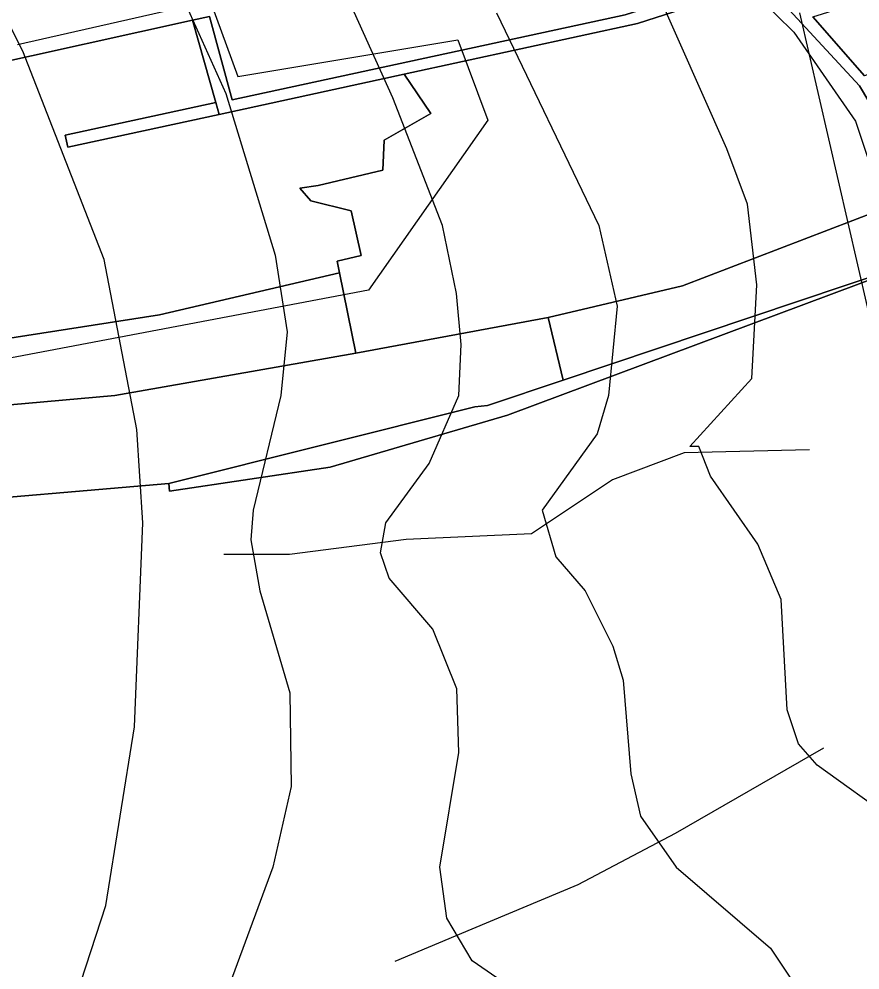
# Model space of a CAD drawing. Extents: x -510989 to -501240, y -1184665 to -1176098.
# Drawn here: x -510144.5 to -509946.5, y -1179139.2 to -1178915.4 of the extents above; entities that cross this region are included whole.
import ezdxf

# ---------------------------------------------------------------- set-up
doc = ezdxf.new("R2010")
doc.units = 0
for name, color, linetype in [('lesni_pozemek', 7, 'Continuous'), ('orna_puda', 7, 'Continuous'), ('ostatni_plocha_x_neplodna_puda', 7, 'Continuous'), ('ostatni_plocha_x_ostatni_komunikace', 7, 'Continuous'), ('STAV_systematicke_odvodneni', 7, 'Continuous'), ('STAV_vyrazne_udolnice', 7, 'Continuous'), ('trvaly_travni_porost', 7, 'Continuous'), ('vrstevnice_01', 7, 'Continuous'), ('vrstevnice_02', 7, 'Continuous'), ('zahrada', 7, 'Continuous')]:
    doc.layers.add(name, color=color, linetype=linetype)

msp = doc.modelspace()

# ---------------------------------------------------------------- linework, layer by layer
at = {"layer": 'lesni_pozemek'}
msp.add_lwpolyline([(-510153.99, -1178926.88), (-510103.65, -1178915.7), (-510098.16, -1178935.07), (-510133.62, -1178942.78), (-510133, -1178945.62), (-510097.36, -1178937.87), (-510053.82, -1178928.4), (-510047.51, -1178937.68), (-510058.53, -1178943.95), (-510058.86, -1178950.98), (-510074.05, -1178954.59), (-510078.39, -1178955.24), (-510075.79, -1178958.18), (-510066.27, -1178960.59), (-510063.9, -1178971.11), (-510069.61, -1178972.44), (-510069.04, -1178975.19), (-510111.43, -1178985.02), (-510166.83, -1178993.63)], dxfattribs=at)
at = {"layer": 'orna_puda'}
msp.add_lwpolyline([(-510145.7, -1178746.86), (-510110.66, -1178742.05), (-510105.07, -1178761.42), (-510096.15, -1178780.37), (-510081.49, -1178802.85), (-510070.91, -1178823.71), (-510068.99, -1178826.83), (-510072.79, -1178827.37), (-510056.44, -1178848.65), (-510043.69, -1178858.39), (-510041.05, -1178860.41), (-509985.52, -1178896.26), (-509980.32, -1178894.53), (-509977.78, -1178899.32), (-509971.1, -1178904.69), (-510001.79, -1178914.46), (-510094.26, -1178934.47), (-510099.62, -1178914.81), (-510103.65, -1178915.7), (-510153.99, -1178926.88)], dxfattribs=at)
for points in [[(-509998.93, -1178916.46), (-509969.07, -1178906.88), (-509946.63, -1178931.13), (-509942.52, -1178938.13), (-509936.79, -1178958.45), (-509988.35, -1178978.21), (-510019.96, -1178985.63), (-510065.18, -1178994.04), (-510069.04, -1178975.19), (-510069.61, -1178972.44), (-510063.9, -1178971.11), (-510066.27, -1178960.59), (-510075.79, -1178958.18), (-510078.39, -1178955.24), (-510074.05, -1178954.59), (-510058.86, -1178950.98), (-510058.53, -1178943.95), (-510047.51, -1178937.68), (-510053.82, -1178928.4)], [(-510111.43, -1178985.02), (-510069.04, -1178975.19), (-510065.18, -1178994.04), (-510121.92, -1179004.03), (-510175.61, -1179008.78), (-510213.93, -1179011.69), (-510256.19, -1179013.55), (-510256.55, -1179002.25), (-510219.48, -1178996.35), (-510166.83, -1178993.63)], [(-510065.18, -1178994.04), (-510019.96, -1178985.63), (-510016.4, -1179000.41), (-510034.21, -1179006.39), (-510037.15, -1179006.7), (-510109.19, -1179024.7), (-510167.87, -1179029.73), (-510192.45, -1179031.68), (-510222.9, -1179030.42), (-510254.34, -1179029.28), (-510262.8, -1179028.97), (-510269.01, -1179028.74), (-510269.95, -1179013.47), (-510263.58, -1179013.51), (-510256.19, -1179013.55), (-510213.93, -1179011.69), (-510175.61, -1179008.78), (-510121.92, -1179004.03)]]:
    msp.add_lwpolyline(points, close=True, dxfattribs=at)
at = {"layer": 'ostatni_plocha_x_neplodna_puda'}
for points in [[(-510098.16, -1178935.07), (-510097.36, -1178937.87), (-510133, -1178945.62), (-510133.62, -1178942.78)], [(-510016.4, -1179000.41), (-509927.85, -1178970.7), (-510029.46, -1179008.65), (-510071.2, -1179020.86), (-510109.02, -1179026.52), (-510109.19, -1179024.7), (-510037.15, -1179006.7), (-510034.21, -1179006.39)]]:
    msp.add_lwpolyline(points, close=True, dxfattribs=at)
at = {"layer": 'ostatni_plocha_x_ostatni_komunikace'}
msp.add_lwpolyline([(-509969.07, -1178906.88), (-509998.93, -1178916.46), (-510053.82, -1178928.4), (-510097.36, -1178937.87), (-510098.16, -1178935.07), (-510103.65, -1178915.7), (-510099.62, -1178914.81), (-510094.26, -1178934.47), (-510001.79, -1178914.46), (-509971.1, -1178904.69)], close=True, dxfattribs=at)
for points in [[(-509942.52, -1178938.13), (-509946.63, -1178931.13), (-509969.07, -1178906.88)], [(-509957.61, -1178914.96), (-509945.49, -1178928.82)]]:
    msp.add_lwpolyline(points, dxfattribs=at)
at = {"layer": 'STAV_systematicke_odvodneni'}
for p, q in [((-509977.51, -1178903.39), (-509962.09, -1178918.51)), ((-510144.78, -1178921.44), (-510099.45, -1178911.18)), ((-510099.45, -1178911.18), (-510092.97, -1178929)), ((-509962.09, -1178918.51), (-509947.59, -1178939.49)), ((-510092.97, -1178929), (-510041.17, -1178920.36)), ((-510041.17, -1178920.36), (-510034.15, -1178939.25)), ((-510034.15, -1178939.25), (-510062.21, -1178979.21)), ((-509947.59, -1178939.49), (-509940.5, -1178960.77)), ((-510062.21, -1178979.21), (-510170.14, -1178999.72))]:
    msp.add_line(p, q, dxfattribs=at)
at = {"layer": 'STAV_vyrazne_udolnice'}
for points in [[(-509958.4, -1179016.83), (-509987.94, -1179017.53), (-510004.82, -1179023.86), (-510023.81, -1179036.52), (-510053.35, -1179037.92), (-510080.78, -1179041.44), (-510096.25, -1179041.44)], [(-509955.1, -1179086.98), (-509990.07, -1179107.07), (-510012.98, -1179119.12), (-510037.9, -1179129.57), (-510055.98, -1179137.2)]]:
    msp.add_lwpolyline(points, dxfattribs=at)
at = {"layer": 'trvaly_travni_porost'}
msp.add_lwpolyline([(-509927.85, -1178970.7), (-510016.4, -1179000.41), (-510019.96, -1178985.63), (-509988.35, -1178978.21), (-509936.79, -1178958.45)], close=True, dxfattribs=at)
msp.add_lwpolyline([(-510167.87, -1179029.73), (-510109.19, -1179024.7), (-510109.02, -1179026.52), (-510071.2, -1179020.86), (-510029.46, -1179008.65), (-509927.85, -1178970.7), (-509917.46, -1178984.92), (-509903.17, -1179002.26), (-509870.94, -1179014.78), (-509855.48, -1179025.9), (-509837.62, -1179037.72), (-509822.01, -1179053.74), (-509808.93, -1179070.27), (-509783.93, -1179094.34), (-509793.03, -1179097.62), (-509845.35, -1179116.51), (-509865.57, -1179123.81), (-509862.49, -1179129.46), (-509853.5, -1179149.34)], dxfattribs=at)
at = {"layer": 'vrstevnice_01'}
for points in [[(-510140.31, -1179174), (-510124, -1179124), (-510117.31, -1179082), (-510115.31, -1179034), (-510116.69, -1179012), (-510124.41, -1178972), (-510143.59, -1178923), (-510164.69, -1178881), (-510169.41, -1178867), (-510173.69, -1178839), (-510173.91, -1178822), (-510171.81, -1178796), (-510166.81, -1178763), (-510165.31, -1178741), (-510164.91, -1178709), (-510174.31, -1178646), (-510173.59, -1178625)], [(-510032, -1179141), (-510037.81, -1179137), (-510043.81, -1179127), (-510045.41, -1179115), (-510040.91, -1179088), (-510041.41, -1179073), (-510047.09, -1179059), (-510057.31, -1179047), (-510059.41, -1179041), (-510058.09, -1179034), (-510047.91, -1179020), (-510040.91, -1179004), (-510040.41, -1178992), (-510041.5, -1178980), (-510044.81, -1178964), (-510056.5, -1178934), (-510090.31, -1178859)], [(-509932.27, -1179111.56), (-509938.5, -1179104), (-509956.59, -1179091), (-509961, -1179086), (-509963.69, -1179078), (-509965.09, -1179052), (-509970.59, -1179039), (-509981.69, -1179023), (-509984.5, -1179016), (-509986.59, -1179016), (-509972, -1179000), (-509970.81, -1178978), (-509973, -1178959), (-509977.91, -1178946), (-510000.5, -1178895)]]:
    msp.add_lwpolyline(points, dxfattribs=at)
at = {"layer": 'vrstevnice_02'}
for points in [[(-510119.09, -1178504), (-510114.19, -1178563), (-510116.19, -1178587), (-510122.41, -1178608), (-510137, -1178639), (-510139.81, -1178650), (-510139.69, -1178670), (-510135.5, -1178720), (-510134.81, -1178744), (-510138.19, -1178816), (-510134.59, -1178839), (-510125.41, -1178867), (-510095.81, -1178933), (-510084.19, -1178971), (-510081.31, -1178989), (-510082.81, -1179004), (-510089.31, -1179031), (-510089.91, -1179038), (-510087.81, -1179050), (-510080.69, -1179074), (-510080.41, -1179096), (-510084.69, -1179115), (-510105, -1179170)], [(-510032.09, -1178914), (-510008, -1178964), (-510003.69, -1178983), (-510005.69, -1179004), (-510008.41, -1179013), (-510021.31, -1179031), (-510018.09, -1179042), (-510011.19, -1179050), (-510004.69, -1179063), (-510002.31, -1179071), (-510000.5, -1179093), (-509998.19, -1179103), (-509989.81, -1179115), (-509967.59, -1179134), (-509955, -1179153)], [(-509861.09, -1179148), (-509869.59, -1179130), (-509882.09, -1179112), (-509912.19, -1179079), (-509923.09, -1179060), (-509934.5, -1179023), (-509941.09, -1178994), (-509942.5, -1178993), (-509960.69, -1178914)]]:
    msp.add_lwpolyline(points, dxfattribs=at)
at = {"layer": 'zahrada'}
msp.add_lwpolyline([(-509911.17, -1178900.41), (-509904.65, -1178898.37), (-509883.45, -1178905.71), (-509945.49, -1178928.82), (-509957.61, -1178914.96)], close=True, dxfattribs=at)

doc.saveas('drawing.dxf')
